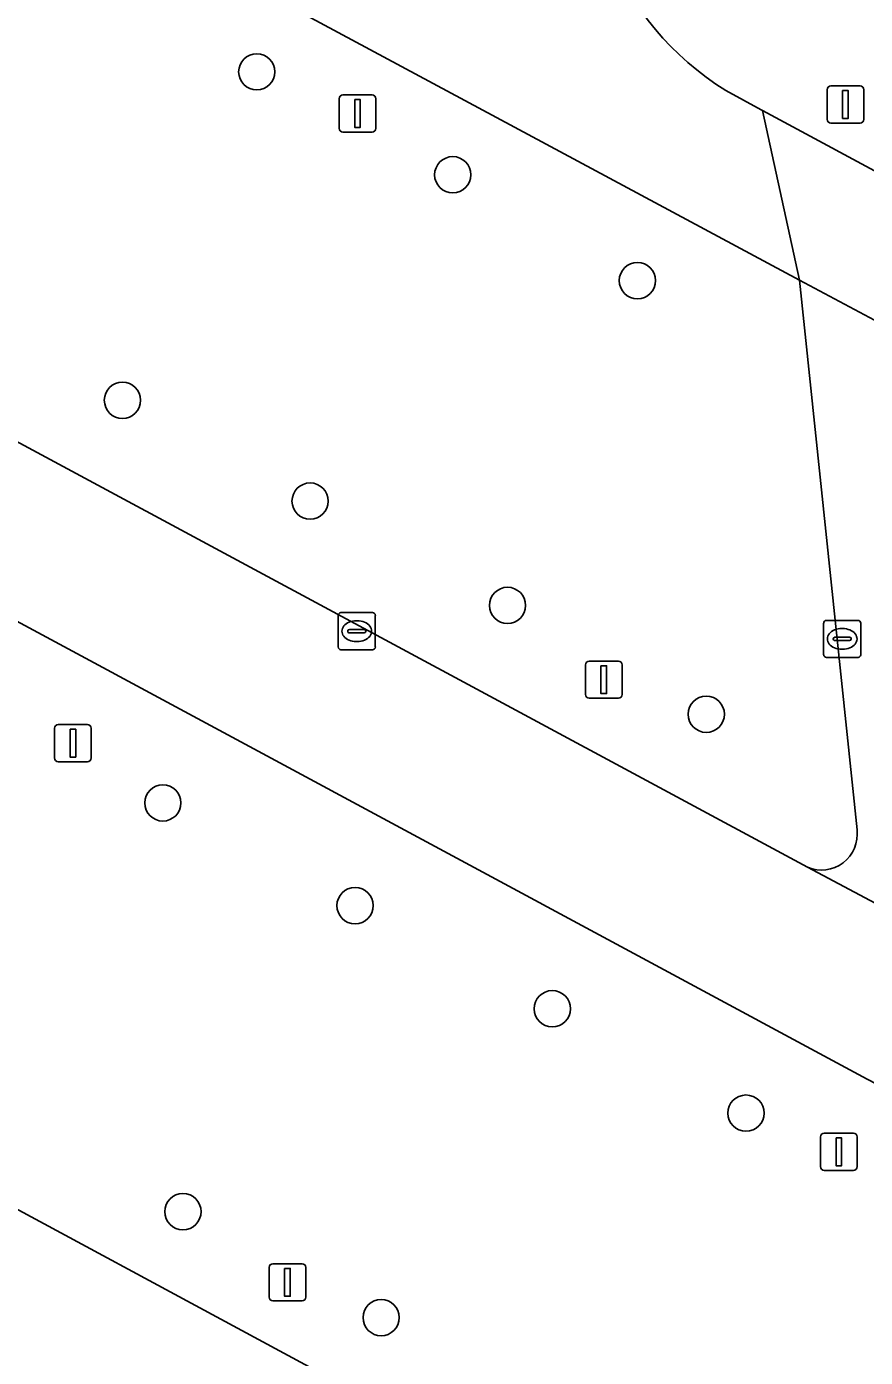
# Model space of a CAD drawing. Extents: x 159489 to 160304, y 383825 to 384531.
# Drawn here: x 159557.56 to 159580.19, y 384300.92 to 384336.79 of the extents above; entities that cross this region are included whole.
import ezdxf

# ---------------------------------------------------------------- set-up
doc = ezdxf.new("R2010")
doc.units = 0
for name, color, linetype in [('IMGEO_Boom', 7, 'Continuous'), ('IMGEO_Groenvoorziening', 7, 'Continuous'), ('IMGEO_Kolk', 7, 'Continuous'), ('IMGEO_Lichtmast', 7, 'Continuous'), ('IMGEO_Rijbaan_lokaal_gesloten', 7, 'Continuous'), ('IMGEO_Voetgangersgebied_gesloten', 7, 'Continuous'), ('IMGEO_Voetpad_open', 7, 'Continuous')]:
    doc.layers.add(name, color=color, linetype=linetype)

msp = doc.modelspace()

# ---------------------------------------------------------------- linework, layer by layer
at = {"layer": 'IMGEO_Boom'}
for centre in [(159563.77, 384335.568), (159569.056, 384332.794), (159574.037, 384329.94), (159560.147, 384326.714), (159565.209, 384323.997), (159570.534, 384321.186), (159575.895, 384318.251), (159561.237, 384315.861), (159566.421, 384313.093), (159571.742, 384310.314), (159576.966, 384307.5), (159561.779, 384304.844), (159567.125, 384301.988)]:
    msp.add_circle(centre, 0.489, dxfattribs=at)
at = {"layer": 'IMGEO_Groenvoorziening'}
for points in [[(159578.411, 384329.953), (159562.552, 384338.47), (159554.539, 384342.832), (159541.465, 384335.842)], [(159541.503, 384334.107), (159546.794, 384331.244), (159578.628, 384314.128)], [(159534.827, 384332.312), (159520.929, 384324.852), (159521.207, 384324.29), (159525.025, 384322.248), (159542.586, 384312.826), (159546.562, 384310.695), (159582.424, 384291.365), (159580.802, 384307.588)], [(159579.961, 384315.139), (159578.411, 384329.953)], [(159580.231, 384308.416), (159557.045, 384320.898)]]:
    msp.add_lwpolyline(points, dxfattribs=at)
msp.add_arc((159579.002, 384315.019), 0.966, 247.2248, 7.1315, dxfattribs=at)
at = {"layer": 'IMGEO_Kolk'}
for p, q in [((159565.967, 384320.065), (159565.967, 384320.917)), ((159566.042, 384320.991), (159566.894, 384320.991)), ((159566.455, 384320.771), (159566.48, 384320.771)), ((159566.968, 384320.917), (159566.968, 384320.065)), ((159579.061, 384319.856), (159579.061, 384320.708)), ((159579.136, 384320.782), (159579.988, 384320.782)), ((159580.062, 384320.708), (159580.062, 384319.856)), ((159566.226, 384320.485), (159566.226, 384320.497)), ((159566.664, 384320.448), (159566.266, 384320.448)), ((159566.269, 384320.534), (159566.667, 384320.534)), ((159566.71, 384320.497), (159566.71, 384320.485)), ((159579.32, 384320.276), (159579.32, 384320.288)), ((159579.363, 384320.325), (159579.761, 384320.325)), ((159579.549, 384320.562), (159579.574, 384320.562)), ((159579.804, 384320.288), (159579.804, 384320.276)), ((159566.894, 384319.991), (159566.042, 384319.991)), ((159566.478, 384320.211), (159566.453, 384320.211)), ((159579.758, 384320.239), (159579.36, 384320.239)), ((159579.572, 384320.002), (159579.547, 384320.002)), ((159579.988, 384319.782), (159579.136, 384319.782))]:
    msp.add_line(p, q, dxfattribs=at)
for points in [[(159565.967, 384320.065), (159565.967, 384320.917)], [(159566.042, 384320.991), (159566.894, 384320.991)], [(159566.968, 384320.917), (159566.968, 384320.065)], [(159579.061, 384319.856), (159579.061, 384320.708)], [(159579.136, 384320.782), (159579.988, 384320.782)], [(159580.062, 384320.708), (159580.062, 384319.856)], [(159566.894, 384319.991), (159566.042, 384319.991)], [(159579.988, 384319.782), (159579.136, 384319.782)]]:
    msp.add_lwpolyline(points, dxfattribs=at)
for centre, radius, start, end in [((159566.044, 384320.915), 0.0765, 91.552, 178.448), ((159566.044, 384320.915), 0.0765, 91.552, 178.448), ((159566.892, 384320.915), 0.0765, 1.552, 88.448), ((159566.892, 384320.915), 0.0765, 1.552, 88.448), ((159579.138, 384320.706), 0.0765, 91.552, 178.448), ((159579.138, 384320.706), 0.0765, 91.552, 178.448), ((159579.986, 384320.706), 0.0765, 1.552, 88.448), ((159579.986, 384320.706), 0.0765, 1.552, 88.448), ((159566.266, 384320.494), 0.0403, 85.8775, 175.7526), ((159566.263, 384320.484), 0.0366, 178.938, 274.7102), ((159566.667, 384320.491), 0.043, 264.8664, 352.4533), ((159566.671, 384320.496), 0.0386, 1.7309, 96.639), ((159579.36, 384320.285), 0.0403, 85.8775, 175.7526), ((159579.765, 384320.287), 0.0386, 1.7309, 96.639), ((159566.044, 384320.067), 0.0765, 181.552, 268.448), ((159566.044, 384320.067), 0.0765, 181.552, 268.448), ((159566.892, 384320.067), 0.0765, 271.552, 358.448), ((159566.892, 384320.067), 0.0765, 271.552, 358.448), ((159579.357, 384320.275), 0.0366, 178.938, 274.7102), ((159579.761, 384320.282), 0.043, 264.8664, 352.4533), ((159579.138, 384319.858), 0.0765, 181.552, 268.448), ((159579.138, 384319.858), 0.0765, 181.552, 268.448), ((159579.986, 384319.858), 0.0765, 271.552, 358.448), ((159579.986, 384319.858), 0.0765, 271.552, 358.448)]:
    msp.add_arc(centre, radius, start, end, dxfattribs=at)
for centre, major_axis, ratio, start_param, end_param in [((159566.454, 384320.491), (-0.387, 0.002), 0.722429, 4.712389, 7.853982), ((159566.479, 384320.491), (-0.39, 0.002), 0.717154, 1.570796, 4.712389), ((159579.548, 384320.282), (-0.387, 0.002), 0.722429, 4.712389, 7.853982), ((159579.573, 384320.282), (-0.39, 0.002), 0.717154, 1.570796, 4.712389)]:
    msp.add_ellipse(centre, major_axis=major_axis, ratio=ratio, start_param=start_param, end_param=end_param, dxfattribs=at)
at = {"layer": 'IMGEO_Lichtmast'}
for p, q in [((159579.153, 384334.287), (159579.153, 384335.087)), ((159579.153, 384335.087), (159579.153, 384334.287)), ((159579.253, 384335.187), (159580.043, 384335.187)), ((159580.043, 384335.187), (159579.253, 384335.187)), ((159580.143, 384335.087), (159580.143, 384334.287)), ((159580.143, 384334.287), (159580.143, 384335.087)), ((159565.992, 384334.044), (159565.992, 384334.844)), ((159565.992, 384334.844), (159565.992, 384334.044)), ((159566.092, 384334.944), (159566.882, 384334.944)), ((159566.882, 384334.944), (159566.092, 384334.944)), ((159566.982, 384334.844), (159566.982, 384334.044)), ((159566.982, 384334.044), (159566.982, 384334.844)), ((159566.882, 384333.944), (159566.092, 384333.944)), ((159566.092, 384333.944), (159566.882, 384333.944)), ((159580.043, 384334.187), (159579.253, 384334.187)), ((159579.253, 384334.187), (159580.043, 384334.187)), ((159572.635, 384318.784), (159572.635, 384319.584)), ((159572.635, 384319.584), (159572.635, 384318.784)), ((159572.735, 384319.684), (159573.525, 384319.684)), ((159573.525, 384319.684), (159572.735, 384319.684)), ((159573.625, 384319.584), (159573.625, 384318.784)), ((159573.625, 384318.784), (159573.625, 384319.584)), ((159573.525, 384318.684), (159572.735, 384318.684)), ((159572.735, 384318.684), (159573.525, 384318.684)), ((159558.316, 384317.073), (159558.316, 384317.873)), ((159558.316, 384317.873), (159558.316, 384317.073)), ((159558.416, 384317.973), (159559.206, 384317.973)), ((159559.206, 384317.973), (159558.416, 384317.973)), ((159559.306, 384317.873), (159559.306, 384317.073)), ((159559.306, 384317.073), (159559.306, 384317.873)), ((159559.206, 384316.973), (159558.416, 384316.973)), ((159558.416, 384316.973), (159559.206, 384316.973)), ((159578.976, 384306.058), (159578.976, 384306.858)), ((159578.976, 384306.858), (159578.976, 384306.058)), ((159579.076, 384306.958), (159579.866, 384306.958)), ((159579.866, 384306.958), (159579.076, 384306.958)), ((159579.966, 384306.858), (159579.966, 384306.058)), ((159579.966, 384306.058), (159579.966, 384306.858)), ((159579.866, 384305.958), (159579.076, 384305.958)), ((159579.076, 384305.958), (159579.866, 384305.958)), ((159564.202, 384303.441), (159564.992, 384303.441)), ((159564.992, 384303.441), (159564.202, 384303.441)), ((159564.102, 384302.541), (159564.102, 384303.341)), ((159564.102, 384303.341), (159564.102, 384302.541)), ((159565.092, 384303.341), (159565.092, 384302.541)), ((159565.092, 384302.541), (159565.092, 384303.341)), ((159564.992, 384302.441), (159564.202, 384302.441)), ((159564.202, 384302.441), (159564.992, 384302.441))]:
    msp.add_line(p, q, dxfattribs=at)
for points in [[(159579.573, 384335.062), (159579.723, 384335.062), (159579.723, 384334.312), (159579.573, 384334.312), (159579.573, 384335.062)], [(159566.412, 384334.819), (159566.562, 384334.819), (159566.562, 384334.069), (159566.412, 384334.069), (159566.412, 384334.819)], [(159573.055, 384319.559), (159573.205, 384319.559), (159573.205, 384318.809), (159573.055, 384318.809), (159573.055, 384319.559)], [(159558.736, 384317.848), (159558.886, 384317.848), (159558.886, 384317.098), (159558.736, 384317.098), (159558.736, 384317.848)], [(159579.396, 384306.833), (159579.546, 384306.833), (159579.546, 384306.083), (159579.396, 384306.083), (159579.396, 384306.833)], [(159564.522, 384303.316), (159564.672, 384303.316), (159564.672, 384302.566), (159564.522, 384302.566), (159564.522, 384303.316)]]:
    msp.add_lwpolyline(points, dxfattribs=at)
for centre, start, end in [((159579.253, 384335.087), 90, 180), ((159579.253, 384335.087), 90, 180), ((159580.043, 384335.087), 0, 90), ((159580.043, 384335.087), 360, 90), ((159566.092, 384334.844), 90, 180), ((159566.092, 384334.844), 90, 180), ((159566.882, 384334.844), 0, 90), ((159566.882, 384334.844), 360, 90), ((159579.253, 384334.287), 180, 270), ((159579.253, 384334.287), 180, 270), ((159580.043, 384334.287), 270, 0), ((159580.043, 384334.287), 270, 0), ((159566.092, 384334.044), 180, 270), ((159566.092, 384334.044), 180, 270), ((159566.882, 384334.044), 270, 0), ((159566.882, 384334.044), 270, 0), ((159572.735, 384319.584), 90, 180), ((159572.735, 384319.584), 90, 180), ((159573.525, 384319.584), 0, 90), ((159573.525, 384319.584), 360, 90), ((159572.735, 384318.784), 180, 270), ((159572.735, 384318.784), 180, 270), ((159573.525, 384318.784), 270, 0), ((159573.525, 384318.784), 270, 0), ((159558.416, 384317.873), 90, 180), ((159558.416, 384317.873), 90, 180), ((159559.206, 384317.873), 0, 90), ((159559.206, 384317.873), 360, 90), ((159558.416, 384317.073), 180, 270), ((159558.416, 384317.073), 180, 270), ((159559.206, 384317.073), 270, 0), ((159559.206, 384317.073), 270, 0), ((159579.076, 384306.858), 90, 180), ((159579.076, 384306.858), 90, 180), ((159579.866, 384306.858), 0, 90), ((159579.866, 384306.858), 360, 90), ((159579.076, 384306.058), 180, 270), ((159579.076, 384306.058), 180, 270), ((159579.866, 384306.058), 270, 0), ((159579.866, 384306.058), 270, 0), ((159564.202, 384303.341), 90, 180), ((159564.202, 384303.341), 90, 180), ((159564.992, 384303.341), 0, 90), ((159564.992, 384303.341), 360, 90), ((159564.202, 384302.541), 180, 270), ((159564.202, 384302.541), 180, 270), ((159564.992, 384302.541), 270, 0), ((159564.992, 384302.541), 270, 0)]:
    msp.add_arc(centre, 0.1, start, end, dxfattribs=at)
at = {"layer": 'IMGEO_Rijbaan_lokaal_gesloten'}
for points in [[(159572.9, 384343.713), (159562.194, 384348.219), (159554.539, 384342.832), (159562.552, 384338.47), (159578.411, 384329.953), (159577.41, 384334.529), (159577.378, 384334.543), (159576.419, 384335.063)], [(159660.257, 384289.932), (159577.41, 384334.529), (159578.411, 384329.953), (159580.7, 384328.729), (159648.201, 384292.407), (159658.313, 384286.981), (159698.746, 384265.2), (159711.716, 384258.252), (159772.562, 384225.477)], [(159643.082, 384258.763), (159632.963, 384264.225), (159584.718, 384290.116), (159582.424, 384291.365), (159546.562, 384310.695), (159542.586, 384312.826), (159525.025, 384322.248), (159521.207, 384324.29), (159504.629, 384315.388), (159502.21, 384314.104)]]:
    msp.add_lwpolyline(points, dxfattribs=at)
msp.add_arc((159580.622, 384341.814), 7.952, 166.1799, 238.0951, dxfattribs=at)
at = {"layer": 'IMGEO_Voetgangersgebied_gesloten'}
for points in [[(159582.849, 384311.884), (159578.628, 384314.128), (159546.794, 384331.244), (159541.503, 384334.107)], [(159535.907, 384332.261), (159543.023, 384328.421), (159557.045, 384320.898), (159580.231, 384308.416), (159580.285, 384308.391), (159584.606, 384306.107), (159584.671, 384306.069), (159638.674, 384276.988)], [(159580.7, 384328.729), (159578.411, 384329.953), (159579.961, 384315.139)], [(159578.628, 384314.128), (159582.849, 384311.884)]]:
    msp.add_lwpolyline(points, dxfattribs=at)
msp.add_arc((159579.002, 384315.019), 0.966, 247.2248, 7.1315, dxfattribs=at)
at = {"layer": 'IMGEO_Voetpad_open'}
msp.add_lwpolyline([(159576.419, 384335.063), (159577.378, 384334.543), (159577.41, 384334.529), (159660.257, 384289.932)], dxfattribs=at)
msp.add_arc((159580.622, 384341.814), 7.952, 166.1799, 238.0951, dxfattribs=at)

doc.saveas('drawing.dxf')
